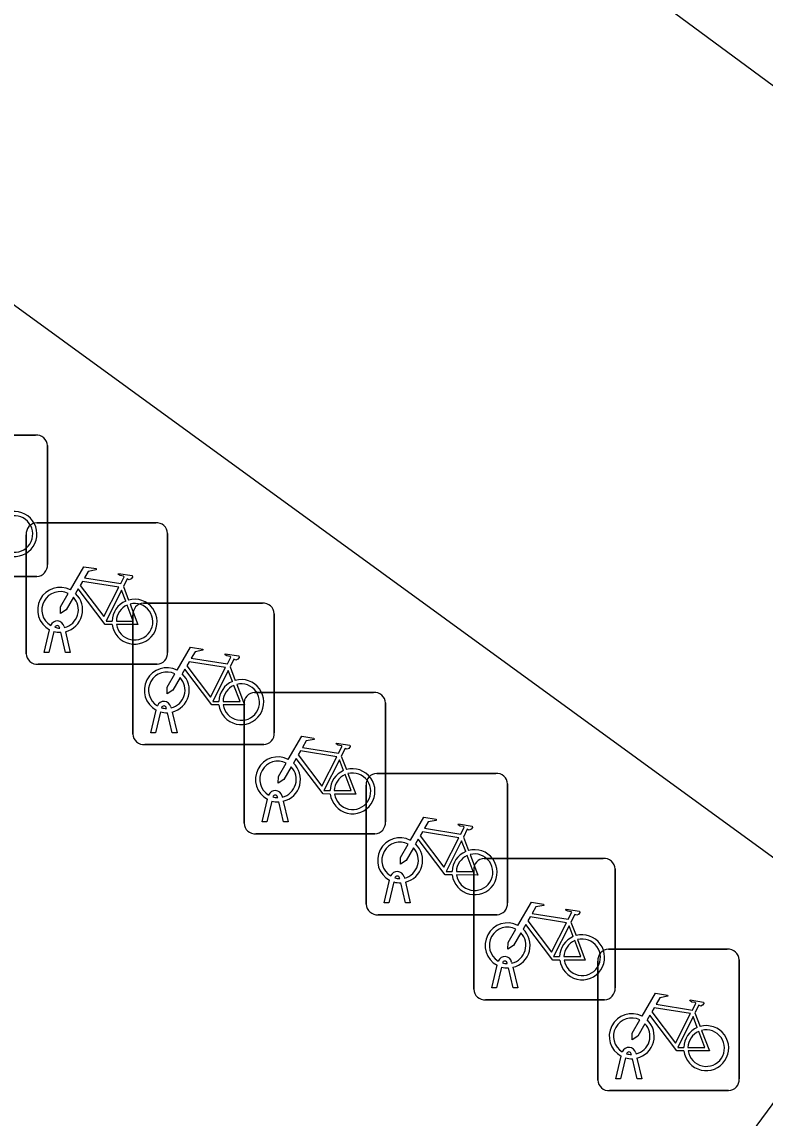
# Model space of a CAD drawing. Extents: x 161087 to 161922, y 382574 to 383873.
# Drawn here: x 161399.17 to 161404.42, y 383512.04 to 383519.79 of the extents above; entities that cross this region are included whole.
import ezdxf

# ---------------------------------------------------------------- set-up
doc = ezdxf.new("R2010")
doc.units = 0
for name, color, linetype in [('IMGEO_Fietsenrek', 7, 'Continuous'), ('IMGEO_Fietspad_gesloten', 7, 'Continuous'), ('IMGEO_Voetpad_open', 7, 'Continuous')]:
    doc.layers.add(name, color=color, linetype=linetype)

msp = doc.modelspace()

# ---------------------------------------------------------------- linework, layer by layer
at = {"layer": 'IMGEO_Fietsenrek'}
for p, q in [((161398.4249, 383516.8655), (161399.2658, 383516.8655)), ((161399.2658, 383516.8655), (161398.4249, 383516.8655)), ((161399.3495, 383516.7911), (161399.3495, 383515.9502)), ((161399.3495, 383515.9502), (161399.3495, 383516.7911)), ((161399.2739, 383516.2455), (161400.1148, 383516.2455)), ((161400.1148, 383516.2455), (161399.2739, 383516.2455)), ((161399.1995, 383515.3209), (161399.1995, 383516.1618)), ((161399.1995, 383516.1618), (161399.1995, 383515.3209)), ((161400.1985, 383516.1711), (161400.1985, 383515.3302)), ((161400.1985, 383515.3302), (161400.1985, 383516.1711)), ((161399.2751, 383515.8665), (161398.4342, 383515.8665)), ((161398.4342, 383515.8665), (161399.2751, 383515.8665)), ((161399.8862, 383515.7952), (161399.9225, 383515.7)), ((161400.0279, 383515.6775), (161400.8688, 383515.6775)), ((161400.8688, 383515.6775), (161400.0279, 383515.6775)), ((161399.9535, 383514.7529), (161399.9535, 383515.5938)), ((161399.9535, 383515.5938), (161399.9535, 383514.7529)), ((161400.9525, 383515.6031), (161400.9525, 383514.7622)), ((161400.9525, 383514.7622), (161400.9525, 383515.6031)), ((161399.4676, 383515.5134), (161399.4694, 383515.5055)), ((161399.3265, 383515.3303), (161399.3648, 383515.4903)), ((161399.3952, 383515.4781), (161399.3599, 383515.3303)), ((161399.4369, 383515.5019), (161399.4359, 383515.5062)), ((161399.478, 383515.3303), (161399.4441, 383515.472)), ((161399.4764, 383515.4763), (161399.5114, 383515.3303)), ((161399.3599, 383515.3303), (161399.3265, 383515.3303)), ((161399.5114, 383515.3303), (161399.478, 383515.3303)), ((161400.1241, 383515.2465), (161399.2832, 383515.2465)), ((161399.2832, 383515.2465), (161400.1241, 383515.2465)), ((161400.6402, 383515.2272), (161400.6765, 383515.132)), ((161400.8139, 383515.0475), (161401.6548, 383515.0475)), ((161401.6548, 383515.0475), (161400.8139, 383515.0475)), ((161401.7385, 383514.9731), (161401.7385, 383514.1322)), ((161401.7385, 383514.1322), (161401.7385, 383514.9731)), ((161400.0805, 383514.7623), (161400.1188, 383514.9223)), ((161400.1492, 383514.9101), (161400.1139, 383514.7623)), ((161400.1909, 383514.9339), (161400.1899, 383514.9382)), ((161400.232, 383514.7623), (161400.1981, 383514.904)), ((161400.2216, 383514.9454), (161400.2234, 383514.9375)), ((161400.2304, 383514.9083), (161400.2654, 383514.7623)), ((161400.7395, 383514.1229), (161400.7395, 383514.9638)), ((161400.7395, 383514.9638), (161400.7395, 383514.1229)), ((161400.1139, 383514.7623), (161400.0805, 383514.7623)), ((161400.2654, 383514.7623), (161400.232, 383514.7623)), ((161400.8781, 383514.6785), (161400.0372, 383514.6785)), ((161400.0372, 383514.6785), (161400.8781, 383514.6785)), ((161401.4262, 383514.5972), (161401.4625, 383514.502)), ((161401.6769, 383514.4755), (161402.5178, 383514.4755)), ((161402.5178, 383514.4755), (161401.6769, 383514.4755)), ((161401.6025, 383513.5509), (161401.6025, 383514.3918)), ((161401.6025, 383514.3918), (161401.6025, 383513.5509)), ((161402.6015, 383514.4011), (161402.6015, 383513.5602)), ((161402.6015, 383513.5602), (161402.6015, 383514.4011)), ((161400.8665, 383514.1323), (161400.9048, 383514.2923)), ((161400.9352, 383514.2801), (161400.8999, 383514.1323)), ((161400.9769, 383514.3039), (161400.9759, 383514.3082)), ((161401.018, 383514.1323), (161400.9841, 383514.274)), ((161401.0076, 383514.3154), (161401.0094, 383514.3075)), ((161401.0164, 383514.2783), (161401.0514, 383514.1323)), ((161400.8999, 383514.1323), (161400.8665, 383514.1323)), ((161401.0514, 383514.1323), (161401.018, 383514.1323)), ((161401.6641, 383514.0485), (161400.8232, 383514.0485)), ((161400.8232, 383514.0485), (161401.6641, 383514.0485)), ((161402.2892, 383514.0252), (161402.3255, 383513.93)), ((161402.4369, 383513.8745), (161403.2778, 383513.8745)), ((161403.2778, 383513.8745), (161402.4369, 383513.8745)), ((161401.8399, 383513.7319), (161401.8389, 383513.7362)), ((161401.8706, 383513.7434), (161401.8724, 383513.7355)), ((161402.3625, 383512.9499), (161402.3625, 383513.7908)), ((161402.3625, 383513.7908), (161402.3625, 383512.9499)), ((161403.3615, 383513.8001), (161403.3615, 383512.9592)), ((161403.3615, 383512.9592), (161403.3615, 383513.8001)), ((161401.7295, 383513.5603), (161401.7678, 383513.7203)), ((161401.7982, 383513.7081), (161401.7629, 383513.5603)), ((161401.881, 383513.5603), (161401.8471, 383513.702)), ((161401.8794, 383513.7063), (161401.9144, 383513.5603)), ((161401.7629, 383513.5603), (161401.7295, 383513.5603)), ((161401.9144, 383513.5603), (161401.881, 383513.5603)), ((161402.5271, 383513.4765), (161401.6862, 383513.4765)), ((161401.6862, 383513.4765), (161402.5271, 383513.4765)), ((161403.0492, 383513.4242), (161403.0855, 383513.329)), ((161403.3139, 383513.2325), (161404.1548, 383513.2325)), ((161404.1548, 383513.2325), (161403.3139, 383513.2325)), ((161402.4895, 383512.9593), (161402.5278, 383513.1193)), ((161402.5999, 383513.1309), (161402.5989, 383513.1352)), ((161402.6306, 383513.1424), (161402.6324, 383513.1345)), ((161403.2395, 383512.3079), (161403.2395, 383513.1488)), ((161403.2395, 383513.1488), (161403.2395, 383512.3079)), ((161404.2385, 383513.1581), (161404.2385, 383512.3172)), ((161404.2385, 383512.3172), (161404.2385, 383513.1581)), ((161402.5582, 383513.1071), (161402.5229, 383512.9593)), ((161402.641, 383512.9593), (161402.6071, 383513.101)), ((161402.6394, 383513.1053), (161402.6744, 383512.9593)), ((161402.5229, 383512.9593), (161402.4895, 383512.9593)), ((161402.6744, 383512.9593), (161402.641, 383512.9593)), ((161403.2871, 383512.8755), (161402.4462, 383512.8755)), ((161402.4462, 383512.8755), (161403.2871, 383512.8755)), ((161403.9262, 383512.7822), (161403.9625, 383512.687)), ((161403.4769, 383512.4889), (161403.4759, 383512.4932)), ((161403.5076, 383512.5004), (161403.5094, 383512.4925)), ((161403.3665, 383512.3173), (161403.4048, 383512.4773)), ((161403.4352, 383512.4651), (161403.3999, 383512.3173)), ((161403.518, 383512.3173), (161403.4841, 383512.459)), ((161403.5164, 383512.4633), (161403.5514, 383512.3173)), ((161403.3999, 383512.3173), (161403.3665, 383512.3173)), ((161403.5514, 383512.3173), (161403.518, 383512.3173)), ((161404.1641, 383512.2335), (161403.3232, 383512.2335)), ((161403.3232, 383512.2335), (161404.1641, 383512.2335))]:
    msp.add_line(p, q, dxfattribs=at)
for points in [[(161399.5121, 383515.7722), (161399.6068, 383515.9357), (161399.693, 383515.9219), (161399.6947, 383515.9132), (161399.6386, 383515.9023), (161399.6124, 383515.857), (161399.8676, 383515.8162)], [(161399.8547, 383515.791), (161399.5979, 383515.832), (161399.5812, 383515.8032), (161399.7482, 383515.5829), (161399.8547, 383515.791)], [(161399.8676, 383515.8162), (161399.8926, 383515.865), (161399.8875, 383515.869), (161399.8643, 383515.8727), (161399.8516, 383515.8802), (161399.8506, 383515.8833), (161399.8528, 383515.8879), (161399.9476, 383515.8728), (161399.9499, 383515.8625), (161399.9405, 383515.8501), (161399.9281, 383515.8437), (161399.9136, 383515.8499), (161399.8862, 383515.7952)], [(161399.5328, 383515.7197), (161399.4812, 383515.6305), (161399.4413, 383515.6045), (161399.4425, 383515.652), (161399.497, 383515.7462)], [(161399.8078, 383515.5275), (161399.7581, 383515.5276), (161399.5674, 383515.7793), (161399.5484, 383515.7465)], [(161399.9027, 383515.693), (161399.8734, 383515.7698), (161399.764, 383515.5517), (161399.8067, 383515.5516)], [(161399.8367, 383515.5515), (161399.9566, 383515.5513), (161399.9134, 383515.6649)], [(161399.9332, 383515.6718), (161399.9882, 383515.5272), (161399.8381, 383515.5275)], [(161400.2661, 383515.2042), (161400.3608, 383515.3677), (161400.447, 383515.3539), (161400.4487, 383515.3452), (161400.3926, 383515.3343), (161400.3664, 383515.289), (161400.6216, 383515.2482)], [(161400.6216, 383515.2482), (161400.6466, 383515.297), (161400.6415, 383515.301), (161400.6183, 383515.3047), (161400.6056, 383515.3122), (161400.6046, 383515.3153), (161400.6068, 383515.3199), (161400.7016, 383515.3048), (161400.7039, 383515.2945), (161400.6945, 383515.2821), (161400.6821, 383515.2757), (161400.6676, 383515.2819), (161400.6402, 383515.2272)], [(161400.5618, 383514.9595), (161400.5121, 383514.9596), (161400.3214, 383515.2113), (161400.3024, 383515.1785)], [(161400.6087, 383515.223), (161400.3519, 383515.264), (161400.3352, 383515.2352), (161400.5022, 383515.0149), (161400.6087, 383515.223)], [(161400.6567, 383515.125), (161400.6274, 383515.2018), (161400.518, 383514.9837), (161400.5607, 383514.9836)], [(161400.2868, 383515.1517), (161400.2352, 383515.0625), (161400.1953, 383515.0365), (161400.1965, 383515.084), (161400.251, 383515.1782)], [(161400.5907, 383514.9835), (161400.7106, 383514.9833), (161400.6674, 383515.0969)], [(161400.6872, 383515.1038), (161400.7422, 383514.9592), (161400.5921, 383514.9595)], [(161401.0521, 383514.5742), (161401.1468, 383514.7377), (161401.233, 383514.7239), (161401.2347, 383514.7152), (161401.1786, 383514.7043), (161401.1524, 383514.659), (161401.4076, 383514.6182)], [(161401.4076, 383514.6182), (161401.4326, 383514.667), (161401.4275, 383514.671), (161401.4043, 383514.6747), (161401.3916, 383514.6822), (161401.3906, 383514.6853), (161401.3928, 383514.6899), (161401.4876, 383514.6748), (161401.4899, 383514.6645), (161401.4805, 383514.6521), (161401.4681, 383514.6457), (161401.4536, 383514.6519), (161401.4262, 383514.5972)], [(161401.3478, 383514.3295), (161401.2981, 383514.3296), (161401.1074, 383514.5813), (161401.0884, 383514.5485)], [(161401.3947, 383514.593), (161401.1379, 383514.634), (161401.1212, 383514.6052), (161401.2882, 383514.3849), (161401.3947, 383514.593)], [(161401.0728, 383514.5217), (161401.0212, 383514.4325), (161400.9813, 383514.4065), (161400.9825, 383514.454), (161401.037, 383514.5482)], [(161401.4427, 383514.495), (161401.4134, 383514.5718), (161401.304, 383514.3537), (161401.3467, 383514.3536)], [(161401.3767, 383514.3535), (161401.4966, 383514.3533), (161401.4534, 383514.4669)], [(161401.4732, 383514.4738), (161401.5282, 383514.3292), (161401.3781, 383514.3295)], [(161401.9151, 383514.0022), (161402.0098, 383514.1657), (161402.096, 383514.1519), (161402.0977, 383514.1432), (161402.0416, 383514.1323), (161402.0154, 383514.087), (161402.2706, 383514.0462)], [(161402.2706, 383514.0462), (161402.2956, 383514.095), (161402.2905, 383514.099), (161402.2673, 383514.1027), (161402.2546, 383514.1102), (161402.2536, 383514.1133), (161402.2558, 383514.1179), (161402.3506, 383514.1028), (161402.3529, 383514.0925), (161402.3435, 383514.0801), (161402.3311, 383514.0737), (161402.3166, 383514.0799), (161402.2892, 383514.0252)], [(161402.2577, 383514.021), (161402.0009, 383514.062), (161401.9842, 383514.0332), (161402.1512, 383513.8129), (161402.2577, 383514.021)], [(161401.9358, 383513.9497), (161401.8842, 383513.8605), (161401.8443, 383513.8345), (161401.8455, 383513.882), (161401.9, 383513.9762)], [(161402.2108, 383513.7575), (161402.1611, 383513.7576), (161401.9704, 383514.0093), (161401.9514, 383513.9765)], [(161402.3057, 383513.923), (161402.2764, 383513.9998), (161402.167, 383513.7817), (161402.2097, 383513.7816)], [(161402.2397, 383513.7815), (161402.3596, 383513.7813), (161402.3164, 383513.8949)], [(161402.3362, 383513.9018), (161402.3912, 383513.7572), (161402.2411, 383513.7575)], [(161402.6751, 383513.4012), (161402.7698, 383513.5647), (161402.856, 383513.5509), (161402.8577, 383513.5422), (161402.8016, 383513.5313), (161402.7754, 383513.486), (161403.0306, 383513.4452)], [(161403.0306, 383513.4452), (161403.0556, 383513.494), (161403.0505, 383513.498), (161403.0273, 383513.5017), (161403.0146, 383513.5092), (161403.0136, 383513.5123), (161403.0158, 383513.5169), (161403.1106, 383513.5018), (161403.1129, 383513.4915), (161403.1035, 383513.4791), (161403.0911, 383513.4727), (161403.0766, 383513.4789), (161403.0492, 383513.4242)], [(161403.0177, 383513.42), (161402.7609, 383513.461), (161402.7442, 383513.4322), (161402.9112, 383513.2119), (161403.0177, 383513.42)], [(161402.6958, 383513.3487), (161402.6442, 383513.2595), (161402.6043, 383513.2335), (161402.6055, 383513.281), (161402.66, 383513.3752)], [(161402.9708, 383513.1565), (161402.9211, 383513.1566), (161402.7304, 383513.4083), (161402.7114, 383513.3755)], [(161403.0657, 383513.322), (161403.0364, 383513.3988), (161402.927, 383513.1807), (161402.9697, 383513.1806)], [(161402.9997, 383513.1805), (161403.1196, 383513.1803), (161403.0764, 383513.2939)], [(161403.0962, 383513.3008), (161403.1512, 383513.1562), (161403.0011, 383513.1565)], [(161403.5521, 383512.7592), (161403.6468, 383512.9227), (161403.733, 383512.9089), (161403.7347, 383512.9002), (161403.6786, 383512.8893), (161403.6524, 383512.844), (161403.9076, 383512.8032)], [(161403.8947, 383512.778), (161403.6379, 383512.819), (161403.6212, 383512.7902), (161403.7882, 383512.5699), (161403.8947, 383512.778)], [(161403.9076, 383512.8032), (161403.9326, 383512.852), (161403.9275, 383512.856), (161403.9043, 383512.8597), (161403.8916, 383512.8672), (161403.8906, 383512.8703), (161403.8928, 383512.8749), (161403.9876, 383512.8598), (161403.9899, 383512.8495), (161403.9805, 383512.8371), (161403.9681, 383512.8307), (161403.9536, 383512.8369), (161403.9262, 383512.7822)], [(161403.5728, 383512.7067), (161403.5212, 383512.6175), (161403.4813, 383512.5915), (161403.4825, 383512.639), (161403.537, 383512.7332)], [(161403.8478, 383512.5145), (161403.7981, 383512.5146), (161403.6074, 383512.7663), (161403.5884, 383512.7335)], [(161403.9427, 383512.68), (161403.9134, 383512.7568), (161403.804, 383512.5387), (161403.8467, 383512.5386)], [(161403.8767, 383512.5385), (161403.9966, 383512.5383), (161403.9534, 383512.6519)], [(161403.9732, 383512.6588), (161404.0282, 383512.5142), (161403.8781, 383512.5145)]]:
    msp.add_lwpolyline(points, dxfattribs=at)
for centre, radius, start, end in [((161399.2716, 383516.7878), 0.0779, 2.4484, 94.28452), ((161399.2716, 383516.7878), 0.0779, 2.4484, 94.28452), ((161399.1167, 383516.1669), 0.159, 187.0065, 105.77075), ((161399.1167, 383516.1669), 0.129, 188.67146, 104.58832), ((161399.2772, 383516.1676), 0.0779, 92.4484, 184.28452), ((161399.2772, 383516.1676), 0.0779, 92.4484, 184.28452), ((161400.1206, 383516.1678), 0.0779, 2.4484, 94.28452), ((161400.1206, 383516.1678), 0.0779, 2.4484, 94.28452), ((161399.2718, 383515.9444), 0.0779, 272.4484, 4.28452), ((161399.2718, 383515.9444), 0.0779, 272.4484, 4.28452), ((161399.4391, 383515.6309), 0.159, 62.67661, 242.13685), ((161399.4391, 383515.6309), 0.129, 63.31916, 238.90302), ((161399.4391, 383515.6309), 0.159, 283.5766, 46.60424), ((161399.4391, 383515.6309), 0.129, 283.60429, 43.43025), ((161399.9657, 383515.5469), 0.159, 113.3408, 178.32165), ((161399.9657, 383515.5469), 0.159, 187.0065, 105.77075), ((161399.9657, 383515.5469), 0.129, 113.92302, 177.95563), ((161399.9657, 383515.5469), 0.129, 188.67146, 104.58832), ((161400.0312, 383515.5996), 0.0779, 92.4484, 184.28452), ((161400.0312, 383515.5996), 0.0779, 92.4484, 184.28452), ((161400.8746, 383515.5998), 0.0779, 2.4484, 94.28452), ((161400.8746, 383515.5998), 0.0779, 2.4484, 94.28452), ((161399.4189, 383515.5023), 0.0499, 12.8025, 158.69338), ((161399.4189, 383515.5023), 0.0174, 12.8025, 163.45023), ((161399.4391, 383515.6309), 0.159, 253.99666, 271.78671), ((161399.4391, 383515.6309), 0.129, 253.41502, 269.02044), ((161399.2774, 383515.3242), 0.0779, 182.4484, 274.28452), ((161399.2774, 383515.3242), 0.0779, 182.4484, 274.28452), ((161400.1208, 383515.3244), 0.0779, 272.4484, 4.28452), ((161400.1208, 383515.3244), 0.0779, 272.4484, 4.28452), ((161400.1931, 383515.0629), 0.159, 62.67661, 242.13685), ((161400.1931, 383515.0629), 0.129, 63.31916, 238.90302), ((161400.1931, 383515.0629), 0.129, 283.60429, 43.43025), ((161400.1931, 383515.0629), 0.159, 283.5766, 46.60424), ((161400.7197, 383514.9789), 0.159, 113.3408, 178.32165), ((161400.7197, 383514.9789), 0.159, 187.0065, 105.77075), ((161400.7197, 383514.9789), 0.129, 113.92302, 177.95563), ((161400.7197, 383514.9789), 0.129, 188.67146, 104.58832), ((161400.8172, 383514.9696), 0.0779, 92.4484, 184.28452), ((161400.8172, 383514.9696), 0.0779, 92.4484, 184.28452), ((161401.6606, 383514.9698), 0.0779, 2.4484, 94.28452), ((161401.6606, 383514.9698), 0.0779, 2.4484, 94.28452), ((161400.1729, 383514.9343), 0.0499, 12.8025, 158.69338), ((161400.1931, 383515.0629), 0.159, 253.99666, 271.78671), ((161400.1729, 383514.9343), 0.0174, 12.8025, 163.45023), ((161400.1931, 383515.0629), 0.129, 253.41502, 269.02044), ((161400.0314, 383514.7562), 0.0779, 182.4484, 274.28452), ((161400.0314, 383514.7562), 0.0779, 182.4484, 274.28452), ((161400.8748, 383514.7564), 0.0779, 272.4484, 4.28452), ((161400.8748, 383514.7564), 0.0779, 272.4484, 4.28452), ((161400.9791, 383514.4329), 0.159, 62.67661, 242.13685), ((161400.9791, 383514.4329), 0.129, 63.31916, 238.90302), ((161400.9791, 383514.4329), 0.129, 283.60429, 43.43025), ((161400.9791, 383514.4329), 0.159, 283.5766, 46.60424), ((161401.5057, 383514.3489), 0.159, 187.0065, 105.77075), ((161401.5057, 383514.3489), 0.159, 113.3408, 178.32165), ((161401.5057, 383514.3489), 0.129, 113.92302, 177.95563), ((161401.5057, 383514.3489), 0.129, 188.67146, 104.58832), ((161401.6802, 383514.3976), 0.0779, 92.4484, 184.28452), ((161401.6802, 383514.3976), 0.0779, 92.4484, 184.28452), ((161402.5236, 383514.3978), 0.0779, 2.4484, 94.28452), ((161402.5236, 383514.3978), 0.0779, 2.4484, 94.28452), ((161400.9589, 383514.3043), 0.0499, 12.8025, 158.69338), ((161400.9791, 383514.4329), 0.159, 253.99666, 271.78671), ((161400.9589, 383514.3043), 0.0174, 12.8025, 163.45023), ((161400.9791, 383514.4329), 0.129, 253.41502, 269.02044), ((161400.8174, 383514.1262), 0.0779, 182.4484, 274.28452), ((161400.8174, 383514.1262), 0.0779, 182.4484, 274.28452), ((161401.6608, 383514.1264), 0.0779, 272.4484, 4.28452), ((161401.6608, 383514.1264), 0.0779, 272.4484, 4.28452), ((161401.8421, 383513.8609), 0.159, 62.67661, 242.13685), ((161401.8421, 383513.8609), 0.129, 63.31916, 238.90302), ((161401.8421, 383513.8609), 0.159, 283.5766, 46.60424), ((161401.8421, 383513.8609), 0.129, 283.60429, 43.43025), ((161402.3687, 383513.7769), 0.159, 113.3408, 178.32165), ((161402.3687, 383513.7769), 0.159, 187.0065, 105.77075), ((161402.3687, 383513.7769), 0.129, 113.92302, 177.95563), ((161402.3687, 383513.7769), 0.129, 188.67146, 104.58832), ((161402.4402, 383513.7966), 0.0779, 92.4484, 184.28452), ((161402.4402, 383513.7966), 0.0779, 92.4484, 184.28452), ((161403.2836, 383513.7968), 0.0779, 2.4484, 94.28452), ((161403.2836, 383513.7968), 0.0779, 2.4484, 94.28452), ((161401.8219, 383513.7323), 0.0499, 12.8025, 158.69338), ((161401.8219, 383513.7323), 0.0174, 12.8025, 163.45023), ((161401.8421, 383513.8609), 0.129, 253.41502, 269.02044), ((161401.8421, 383513.8609), 0.159, 253.99666, 271.78671), ((161401.6804, 383513.5542), 0.0779, 182.4484, 274.28452), ((161401.6804, 383513.5542), 0.0779, 182.4484, 274.28452), ((161402.5238, 383513.5544), 0.0779, 272.4484, 4.28452), ((161402.5238, 383513.5544), 0.0779, 272.4484, 4.28452), ((161402.6021, 383513.2599), 0.159, 62.67661, 242.13685), ((161402.6021, 383513.2599), 0.129, 63.31916, 238.90302), ((161402.6021, 383513.2599), 0.129, 283.60429, 43.43025), ((161402.6021, 383513.2599), 0.159, 283.5766, 46.60424), ((161403.1287, 383513.1759), 0.159, 113.3408, 178.32165), ((161403.1287, 383513.1759), 0.159, 187.0065, 105.77075), ((161403.1287, 383513.1759), 0.129, 113.92302, 177.95563), ((161403.1287, 383513.1759), 0.129, 188.67146, 104.58832), ((161403.3172, 383513.1546), 0.0779, 92.4484, 184.28452), ((161403.3172, 383513.1546), 0.0779, 92.4484, 184.28452), ((161404.1606, 383513.1548), 0.0779, 2.4484, 94.28452), ((161404.1606, 383513.1548), 0.0779, 2.4484, 94.28452), ((161402.5819, 383513.1313), 0.0499, 12.8025, 158.69338), ((161402.5819, 383513.1313), 0.0174, 12.8025, 163.45023), ((161402.6021, 383513.2599), 0.129, 253.41502, 269.02044), ((161402.6021, 383513.2599), 0.159, 253.99666, 271.78671), ((161403.2838, 383512.9534), 0.0779, 272.4484, 4.28452), ((161403.2838, 383512.9534), 0.0779, 272.4484, 4.28452), ((161402.4404, 383512.9532), 0.0779, 182.4484, 274.28452), ((161402.4404, 383512.9532), 0.0779, 182.4484, 274.28452), ((161403.4791, 383512.6179), 0.159, 62.67661, 242.13685), ((161403.4791, 383512.6179), 0.129, 63.31916, 238.90302), ((161403.4791, 383512.6179), 0.159, 283.5766, 46.60424), ((161403.4791, 383512.6179), 0.129, 283.60429, 43.43025), ((161404.0057, 383512.5339), 0.159, 113.3408, 178.32165), ((161404.0057, 383512.5339), 0.159, 187.0065, 105.77075), ((161404.0057, 383512.5339), 0.129, 113.92302, 177.95563), ((161404.0057, 383512.5339), 0.129, 188.67146, 104.58832), ((161403.4589, 383512.4893), 0.0499, 12.8025, 158.69338), ((161403.4589, 383512.4893), 0.0174, 12.8025, 163.45023), ((161403.4791, 383512.6179), 0.129, 253.41502, 269.02044), ((161403.4791, 383512.6179), 0.159, 253.99666, 271.78671), ((161403.3174, 383512.3112), 0.0779, 182.4484, 274.28452), ((161403.3174, 383512.3112), 0.0779, 182.4484, 274.28452), ((161404.1608, 383512.3114), 0.0779, 272.4484, 4.28452), ((161404.1608, 383512.3114), 0.0779, 272.4484, 4.28452)]:
    msp.add_arc(centre, radius, start, end, dxfattribs=at)
at = {"layer": 'IMGEO_Fietspad_gesloten'}
for points in [[(161396.168, 383525.461), (161423.21, 383505.528)], [(161405.313, 383513.273), (161397.212, 383519.166)]]:
    msp.add_lwpolyline(points, dxfattribs=at)
at = {"layer": 'IMGEO_Voetpad_open'}
msp.add_lwpolyline([(161410.994, 383509.141), (161409.284, 383506.854), (161403.631, 383510.993), (161405.313, 383513.273)], dxfattribs=at)

doc.saveas('drawing.dxf')
